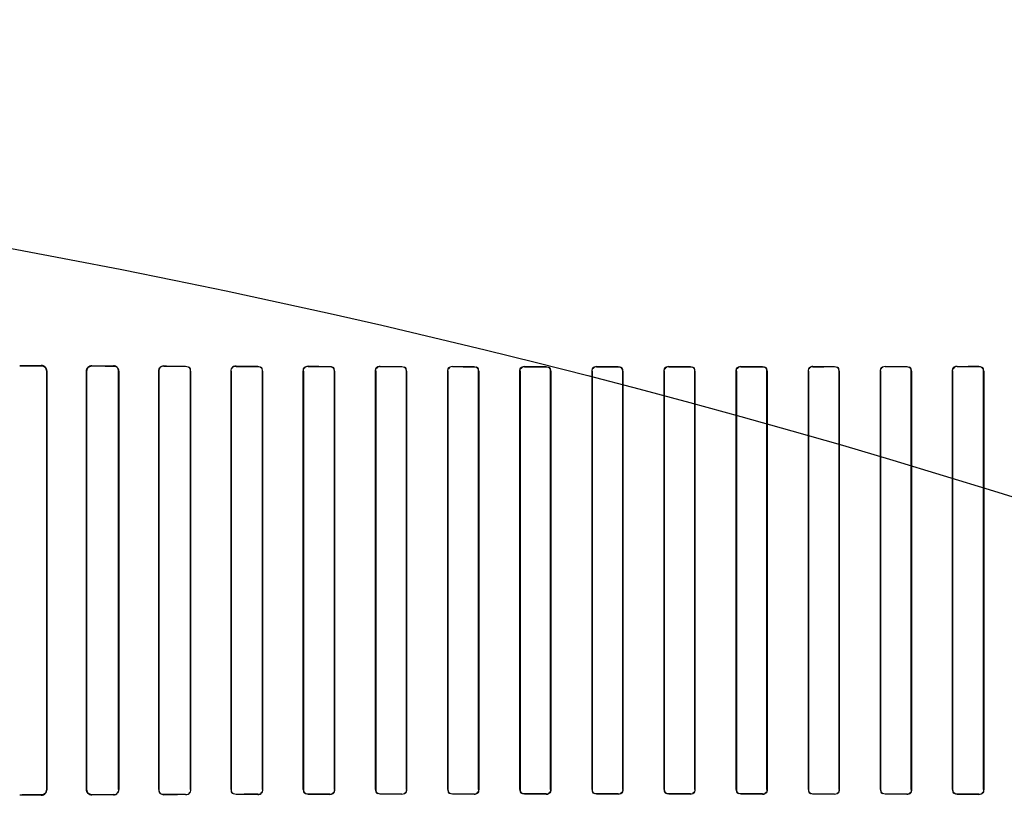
# Model space of a CAD drawing. Header units: millimetres. Extents: x 0 to 297, y 0 to 210.
# Tile 332 of 405: x 242.051 to 242.392, y 157.677 to 157.951. Entities that reach past the tile are written whole.
import ezdxf

# ---------------------------------------------------------------- set-up
doc = ezdxf.new("R2010")
doc.units = ezdxf.units.MM
doc.header["$LTSCALE"] = 16.335
doc.layers.get('0').update_dxf_attribs({"linetype": 'CONTINUOUS'})
for name, color, linetype in [('AXES_REF', 7, 'CONTINUOUS'), ('INTFCLR_1', 7, 'CONTINUOUS'), ('INTFCLR_72935', 7, 'CONTINUOUS')]:
    doc.layers.add(name, color=color, linetype=linetype)

msp = doc.modelspace()

# ---------------------------------------------------------------- linework, layer by layer
at = {"color": 7, "linetype": 'Continuous'}
for radius in [4.84791, 4.8475, 4.81646]:
    msp.add_circle((241.50691, 154.95648), radius, dxfattribs=at)
msp.add_arc((241.50691, 154.95648), 4.8, 278.27713, 261.72287, dxfattribs=at)
at = {"layer": 'AXES_REF', "color": 9, "linetype": 'Continuous'}
msp.add_circle((241.50691, 154.95648), 2.96429, dxfattribs=at)
at = {"layer": 'AXES_REF', "color": 7, "linetype": 'Continuous'}
msp.add_arc((241.50691, 154.95648), 4.91, 113.08261, 66.91739, dxfattribs=at)
at = {"layer": 'AXES_REF', "color": 9, "linetype": 'Continuous'}
msp.add_arc((241.50691, 154.95648), 4.42226, 94.41181, 85.58819, dxfattribs=at)
at = {"layer": 'INTFCLR_1', "color": 9, "linetype": 'Continuous'}
for p, q in [((242.0583, 157.83093), (242.0583, 157.83084)), ((242.06016, 157.82897), (242.06025, 157.82897)), ((242.07391, 157.82897), (242.07399, 157.82897)), ((242.0758, 157.83078), (242.0758, 157.83085)), ((242.0833, 157.83083), (242.0833, 157.83075)), ((242.08508, 157.82897), (242.08515, 157.82897)), ((242.099, 157.82897), (242.09906, 157.82897)), ((242.1008, 157.8307), (242.1008, 157.83077)), ((242.1083, 157.83075), (242.1083, 157.83068)), ((242.11001, 157.82897), (242.11007, 157.82897)), ((242.12406, 157.82897), (242.12412, 157.82897)), ((242.1258, 157.83064), (242.1258, 157.83071)), ((242.1333, 157.83069), (242.1333, 157.83063)), ((242.13496, 157.82897), (242.13502, 157.82897)), ((242.14911, 157.82897), (242.14917, 157.82897)), ((242.1508, 157.8306), (242.1508, 157.83066)), ((242.1583, 157.83064), (242.1583, 157.83059)), ((242.15991, 157.82897), (242.15997, 157.82897)), ((242.17415, 157.82897), (242.17421, 157.82897)), ((242.1758, 157.83056), (242.1758, 157.83062)), ((242.1833, 157.83061), (242.1833, 157.83055)), ((242.18488, 157.82897), (242.18494, 157.82897)), ((242.19918, 157.82897), (242.19923, 157.82897)), ((242.2008, 157.83054), (242.2008, 157.83059)), ((242.2083, 157.83058), (242.2083, 157.83053)), ((242.20986, 157.82897), (242.20991, 157.82897)), ((242.2242, 157.82897), (242.22425, 157.82897)), ((242.2258, 157.83052), (242.2258, 157.83057)), ((242.2333, 157.83057), (242.2333, 157.83052)), ((242.23484, 157.82897), (242.2349, 157.82897)), ((242.24921, 157.82897), (242.24926, 157.82897)), ((242.2508, 157.83051), (242.2508, 157.83056)), ((242.2583, 157.83056), (242.2583, 157.83051)), ((242.25984, 157.82897), (242.25989, 157.82897)), ((242.27421, 157.82897), (242.27426, 157.82897)), ((242.2758, 157.83051), (242.2758, 157.83056)), ((242.2833, 157.83056), (242.2833, 157.83051)), ((242.28484, 157.82897), (242.28489, 157.82897)), ((242.2992, 157.82897), (242.29926, 157.82897)), ((242.3008, 157.83052), (242.3008, 157.83057)), ((242.3083, 157.83057), (242.3083, 157.83052)), ((242.30985, 157.82897), (242.3099, 157.82897)), ((242.32419, 157.82897), (242.32424, 157.82897)), ((242.3258, 157.83053), (242.3258, 157.83058)), ((242.3333, 157.83059), (242.3333, 157.83054)), ((242.33487, 157.82897), (242.33492, 157.82897)), ((242.34916, 157.82897), (242.34922, 157.82897)), ((242.3508, 157.83055), (242.3508, 157.83061)), ((242.3583, 157.83062), (242.3583, 157.83056)), ((242.35989, 157.82897), (242.35995, 157.82897)), ((242.37413, 157.82897), (242.37419, 157.82897)), ((242.3758, 157.83059), (242.3758, 157.83064)), ((242.3833, 157.83066), (242.3833, 157.8306)), ((242.38493, 157.82897), (242.38499, 157.82897)), ((242.0583, 157.6821), (242.0583, 157.68202)), ((242.06025, 157.68397), (242.06016, 157.68397)), ((242.07399, 157.68397), (242.07391, 157.68397)), ((242.0758, 157.68209), (242.0758, 157.68216)), ((242.0833, 157.68219), (242.0833, 157.68212)), ((242.08515, 157.68397), (242.08508, 157.68397)), ((242.09906, 157.68397), (242.099, 157.68397)), ((242.1008, 157.68217), (242.1008, 157.68224)), ((242.1083, 157.68226), (242.1083, 157.68219)), ((242.11007, 157.68397), (242.11001, 157.68397)), ((242.12412, 157.68397), (242.12406, 157.68397)), ((242.1258, 157.68224), (242.1258, 157.6823)), ((242.1333, 157.68231), (242.1333, 157.68225)), ((242.13502, 157.68397), (242.13496, 157.68397)), ((242.14917, 157.68397), (242.14911, 157.68397)), ((242.1508, 157.68229), (242.1508, 157.68234)), ((242.1583, 157.68236), (242.1583, 157.6823)), ((242.15997, 157.68397), (242.15991, 157.68397)), ((242.17421, 157.68397), (242.17415, 157.68397)), ((242.1758, 157.68232), (242.1758, 157.68238)), ((242.1833, 157.68239), (242.1833, 157.68233)), ((242.18494, 157.68397), (242.18488, 157.68397)), ((242.19923, 157.68397), (242.19918, 157.68397)), ((242.2008, 157.68235), (242.2008, 157.68241)), ((242.2083, 157.68241), (242.2083, 157.68236)), ((242.20991, 157.68397), (242.20986, 157.68397)), ((242.22425, 157.68397), (242.2242, 157.68397)), ((242.2258, 157.68237), (242.2258, 157.68242)), ((242.2333, 157.68243), (242.2333, 157.68237)), ((242.2349, 157.68397), (242.23484, 157.68397)), ((242.24926, 157.68397), (242.24921, 157.68397)), ((242.2508, 157.68238), (242.2508, 157.68243)), ((242.2583, 157.68243), (242.2583, 157.68238)), ((242.25989, 157.68397), (242.25984, 157.68397)), ((242.27426, 157.68397), (242.27421, 157.68397)), ((242.2758, 157.68238), (242.2758, 157.68243)), ((242.2833, 157.68243), (242.2833, 157.68238)), ((242.28489, 157.68397), (242.28484, 157.68397)), ((242.29926, 157.68397), (242.2992, 157.68397)), ((242.3008, 157.68237), (242.3008, 157.68243)), ((242.3083, 157.68242), (242.3083, 157.68237)), ((242.3099, 157.68397), (242.30985, 157.68397)), ((242.32424, 157.68397), (242.32419, 157.68397)), ((242.3258, 157.68236), (242.3258, 157.68241)), ((242.3333, 157.68241), (242.3333, 157.68235)), ((242.33492, 157.68397), (242.33487, 157.68397)), ((242.34922, 157.68397), (242.34916, 157.68397)), ((242.3508, 157.68233), (242.3508, 157.68239)), ((242.3583, 157.68238), (242.3583, 157.68232)), ((242.35995, 157.68397), (242.35989, 157.68397)), ((242.37419, 157.68397), (242.37413, 157.68397)), ((242.3758, 157.6823), (242.3758, 157.68236)), ((242.3833, 157.68234), (242.3833, 157.68229)), ((242.38499, 157.68397), (242.38493, 157.68397))]:
    msp.add_line(p, q, dxfattribs=at)
at = {"layer": 'INTFCLR_1', "color": 6, "linetype": 'Continuous'}
for p, q in [((242.06016, 157.68397), (242.06016, 157.82897)), ((242.06025, 157.68397), (242.06025, 157.82897)), ((242.07391, 157.82897), (242.07391, 157.68397)), ((242.07399, 157.82897), (242.07399, 157.68397)), ((242.08508, 157.68397), (242.08508, 157.82897)), ((242.08515, 157.68397), (242.08515, 157.82897)), ((242.099, 157.82897), (242.099, 157.68397)), ((242.09906, 157.82897), (242.09906, 157.68397)), ((242.11001, 157.68397), (242.11001, 157.82897)), ((242.11007, 157.68397), (242.11007, 157.82897)), ((242.12406, 157.82897), (242.12406, 157.68397)), ((242.12412, 157.82897), (242.12412, 157.68397)), ((242.13496, 157.68397), (242.13496, 157.82897)), ((242.13502, 157.68397), (242.13502, 157.82897)), ((242.14911, 157.82897), (242.14911, 157.68397)), ((242.14917, 157.82897), (242.14917, 157.68397)), ((242.15991, 157.68397), (242.15991, 157.82897)), ((242.15997, 157.68397), (242.15997, 157.82897)), ((242.17415, 157.82897), (242.17415, 157.68397)), ((242.17421, 157.82897), (242.17421, 157.68397)), ((242.18488, 157.68397), (242.18488, 157.82897)), ((242.18494, 157.68397), (242.18494, 157.82897)), ((242.19918, 157.82897), (242.19918, 157.68397)), ((242.19923, 157.82897), (242.19923, 157.68397)), ((242.20986, 157.68397), (242.20986, 157.82897)), ((242.20991, 157.68397), (242.20991, 157.82897)), ((242.2242, 157.82897), (242.2242, 157.68397)), ((242.22425, 157.82897), (242.22425, 157.68397)), ((242.23484, 157.68397), (242.23484, 157.82897)), ((242.2349, 157.68397), (242.2349, 157.82897)), ((242.24921, 157.82897), (242.24921, 157.68397)), ((242.24926, 157.82897), (242.24926, 157.68397)), ((242.25984, 157.68397), (242.25984, 157.82897)), ((242.25989, 157.68397), (242.25989, 157.82897)), ((242.27421, 157.82897), (242.27421, 157.68397)), ((242.27426, 157.82897), (242.27426, 157.68397)), ((242.28484, 157.68397), (242.28484, 157.82897)), ((242.28489, 157.68397), (242.28489, 157.82897)), ((242.2992, 157.82897), (242.2992, 157.68397)), ((242.29926, 157.82897), (242.29926, 157.68397)), ((242.30985, 157.68397), (242.30985, 157.82897)), ((242.3099, 157.68397), (242.3099, 157.82897)), ((242.32419, 157.82897), (242.32419, 157.68397)), ((242.32424, 157.82897), (242.32424, 157.68397)), ((242.33487, 157.68397), (242.33487, 157.82897)), ((242.33492, 157.68397), (242.33492, 157.82897)), ((242.34916, 157.82897), (242.34916, 157.68397)), ((242.34922, 157.82897), (242.34922, 157.68397)), ((242.35989, 157.68397), (242.35989, 157.82897)), ((242.35995, 157.68397), (242.35995, 157.82897)), ((242.37413, 157.82897), (242.37413, 157.68397)), ((242.37419, 157.82897), (242.37419, 157.68397)), ((242.38493, 157.68397), (242.38493, 157.82897)), ((242.38499, 157.68397), (242.38499, 157.82897))]:
    msp.add_line(p, q, dxfattribs=at)
for centre, major_axis, start_param, end_param in [((242.26705, 157.83147), (0.26078, 0), -2.548571, -2.498918), ((242.26705, 157.83147), (0.27578, 0), -2.472123, -2.429437), ((242.26705, 157.83147), (0.26078, 0), -2.394089, -2.352695), ((242.26705, 157.83147), (0.27578, 0), -2.337129, -2.300034), ((242.26705, 157.83147), (0.26078, 0), -2.262072, -2.225293), ((242.26705, 157.83147), (0.27578, 0), -2.217858, -2.184193), ((242.26705, 157.83147), (0.26078, 0), -2.143198, -2.109347), ((242.26705, 157.83147), (0.27578, 0), -2.10853, -2.077154), ((242.26705, 157.83147), (0.26078, 0), -2.032847, -2.000965), ((242.26705, 157.83147), (0.27578, 0), -2.005937, -1.976148), ((242.26705, 157.83147), (0.26078, 0), -1.928279, -1.897747), ((242.26705, 157.83147), (0.27578, 0), -1.908037, -1.879358), ((242.26705, 157.83147), (0.26078, 0), -1.827661, -1.798036), ((242.26705, 157.83147), (0.27578, 0), -1.8134, -1.785477), ((242.26705, 157.83147), (0.26078, 0), -1.729645, -1.700582), ((242.26705, 157.83147), (0.27578, 0), -1.720938, -1.693486), ((242.26705, 157.83147), (0.26078, 0), -1.633151, -1.604356), ((242.26705, 157.83147), (0.27578, 0), -1.629755, -1.60253), ((242.26705, 157.83147), (0.26078, 0), -1.537236, -1.508442), ((242.26705, 157.83147), (0.27578, 0), -1.539062, -1.511838), ((242.26705, 157.83147), (0.26078, 0), -1.441011, -1.411947), ((242.26705, 157.83147), (0.27578, 0), -1.448107, -1.420655), ((242.26705, 157.83147), (0.26078, 0), -1.343557, -1.313932), ((242.26705, 157.83147), (0.27578, 0), -1.356116, -1.328192), ((242.26705, 157.83147), (0.26078, 0), -1.243846, -1.213314), ((242.26705, 157.83147), (0.27578, 0), -1.262235, -1.233556), ((242.26705, 157.83147), (0.26078, 0), -1.140627, -1.108745), ((242.26705, 157.83147), (0.27578, 0), -1.165445, -1.135656), ((242.26705, 157.68147), (0.27578, 0), 2.429437, 2.472123), ((242.26705, 157.68147), (0.26078, 0), 2.498918, 2.548571), ((242.26705, 157.68147), (0.27578, 0), 2.300034, 2.337129), ((242.26705, 157.68147), (0.26078, 0), 2.352695, 2.394089), ((242.26705, 157.68147), (0.27578, 0), 2.184193, 2.217858), ((242.26705, 157.68147), (0.26078, 0), 2.225293, 2.262072), ((242.26705, 157.68147), (0.27578, 0), 2.077154, 2.10853), ((242.26705, 157.68147), (0.26078, 0), 2.109347, 2.143198), ((242.26705, 157.68147), (0.27578, 0), 1.976148, 2.005937), ((242.26705, 157.68147), (0.26078, 0), 2.000965, 2.032847), ((242.26705, 157.68147), (0.27578, 0), 1.879358, 1.908037), ((242.26705, 157.68147), (0.26078, 0), 1.897747, 1.928279), ((242.26705, 157.68147), (0.27578, 0), 1.785477, 1.8134), ((242.26705, 157.68147), (0.26078, 0), 1.798036, 1.827661), ((242.26705, 157.68147), (0.27578, 0), 1.693486, 1.720938), ((242.26705, 157.68147), (0.26078, 0), 1.700582, 1.729645), ((242.26705, 157.68147), (0.27578, 0), 1.60253, 1.629755), ((242.26705, 157.68147), (0.26078, 0), 1.604356, 1.633151), ((242.26705, 157.68147), (0.27578, 0), 1.511838, 1.539062), ((242.26705, 157.68147), (0.26078, 0), 1.508442, 1.537236), ((242.26705, 157.68147), (0.27578, 0), 1.420655, 1.448107), ((242.26705, 157.68147), (0.26078, 0), 1.411947, 1.441011), ((242.26705, 157.68147), (0.27578, 0), 1.328192, 1.356116), ((242.26705, 157.68147), (0.26078, 0), 1.313932, 1.343557), ((242.26705, 157.68147), (0.27578, 0), 1.233556, 1.262235), ((242.26705, 157.68147), (0.26078, 0), 1.213314, 1.243846), ((242.26705, 157.68147), (0.27578, 0), 1.135656, 1.165445), ((242.26705, 157.68147), (0.26078, 0), 1.108745, 1.140627)]:
    msp.add_ellipse(centre, major_axis=major_axis, ratio=0.003491, start_param=start_param, end_param=end_param, dxfattribs=at)
for points, knots in [([(242.06025, 157.82897), (242.06025, 157.82943), (242.05988, 157.83046), (242.05884, 157.83092), (242.0583, 157.83093)], [0, 0, 0, 0, 0.461169, 1, 1, 1, 1]), ([(242.06016, 157.82897), (242.06016, 157.82942), (242.05979, 157.83041), (242.0588, 157.83084), (242.0583, 157.83084)], [0, 0, 0, 0, 0.47628, 1, 1, 1, 1]), ([(242.0758, 157.83085), (242.07531, 157.83085), (242.0743, 157.83044), (242.07391, 157.82944), (242.07391, 157.82897)], [0, 0, 0, 0, 0.511873, 1, 1, 1, 1]), ([(242.0758, 157.83078), (242.07533, 157.83078), (242.07437, 157.83039), (242.07399, 157.82943), (242.07399, 157.82897)], [0, 0, 0, 0, 0.507363, 1, 1, 1, 1]), ([(242.08515, 157.82897), (242.08515, 157.82944), (242.08476, 157.83042), (242.08378, 157.83082), (242.0833, 157.83083)], [0, 0, 0, 0, 0.493955, 1, 1, 1, 1]), ([(242.08508, 157.82897), (242.08508, 157.82943), (242.0847, 157.83037), (242.08375, 157.83075), (242.0833, 157.83075)], [0, 0, 0, 0, 0.502703, 1, 1, 1, 1]), ([(242.1008, 157.83077), (242.10035, 157.83077), (242.09939, 157.8304), (242.099, 157.82944), (242.099, 157.82897)], [0, 0, 0, 0, 0.492783, 1, 1, 1, 1]), ([(242.0583, 157.6821), (242.05875, 157.6821), (242.05973, 157.68247), (242.06016, 157.68347), (242.06016, 157.68397)], [0, 0, 0, 0, 0.468636, 1, 1, 1, 1]), ([(242.0583, 157.68202), (242.05878, 157.68202), (242.05981, 157.68242), (242.06025, 157.68346), (242.06025, 157.68397)], [0, 0, 0, 0, 0.483896, 1, 1, 1, 1]), ([(242.07391, 157.68397), (242.07391, 157.68351), (242.07429, 157.68251), (242.0753, 157.68209), (242.0758, 157.68209)], [0, 0, 0, 0, 0.479865, 1, 1, 1, 1]), ([(242.07399, 157.68397), (242.07399, 157.68352), (242.07437, 157.68255), (242.07533, 157.68216), (242.0758, 157.68216)], [0, 0, 0, 0, 0.493347, 1, 1, 1, 1]), ([(242.0833, 157.68212), (242.08378, 157.68212), (242.08476, 157.68252), (242.08515, 157.68351), (242.08515, 157.68397)], [0, 0, 0, 0, 0.507763, 1, 1, 1, 1]), ([(242.099, 157.68397), (242.099, 157.68351), (242.09939, 157.68255), (242.10035, 157.68217), (242.1008, 157.68217)], [0, 0, 0, 0, 0.505818, 1, 1, 1, 1])]:
    msp.add_open_spline(points, degree=3, knots=knots, dxfattribs=at)
for points in [[(242.1008, 157.8307), (242.10028, 157.8307), (242.0994, 157.83052), (242.0994, 157.83)], [(242.11001, 157.82897), (242.11001, 157.82942), (242.10992, 157.83022), (242.10947, 157.83022)], [(242.11007, 157.82897), (242.11007, 157.82944), (242.10999, 157.83025), (242.10953, 157.83025)], [(242.1258, 157.83071), (242.12529, 157.83071), (242.12441, 157.83053), (242.12441, 157.83002)], [(242.1258, 157.83064), (242.12531, 157.83065), (242.12447, 157.83048), (242.12447, 157.82999)], [(242.13496, 157.82897), (242.13496, 157.82942), (242.13486, 157.8302), (242.13441, 157.8302)], [(242.13502, 157.82897), (242.13502, 157.82943), (242.13492, 157.83024), (242.13446, 157.83024)], [(242.1508, 157.8306), (242.15028, 157.8306), (242.14942, 157.83036), (242.14942, 157.82984)], [(242.1508, 157.83066), (242.15031, 157.83066), (242.14947, 157.8305), (242.14947, 157.83001)], [(242.15991, 157.82897), (242.15991, 157.8295), (242.15966, 157.83035), (242.15913, 157.83035)], [(242.15997, 157.82897), (242.15997, 157.82943), (242.15986, 157.83022), (242.15941, 157.83022)], [(242.1758, 157.83056), (242.17529, 157.83056), (242.17446, 157.83034), (242.17446, 157.82983)], [(242.1758, 157.83062), (242.17533, 157.83062), (242.17452, 157.83048), (242.17452, 157.83)], [(242.18488, 157.82897), (242.18488, 157.8295), (242.18462, 157.83034), (242.18409, 157.83034)], [(242.18494, 157.82897), (242.18494, 157.82943), (242.18482, 157.83021), (242.18437, 157.83021)], [(242.19918, 157.82897), (242.19918, 157.82943), (242.19931, 157.83022), (242.19976, 157.83022)], [(242.2008, 157.83054), (242.2003, 157.83054), (242.19949, 157.83032), (242.19949, 157.82983)], [(242.20986, 157.82897), (242.20986, 157.82949), (242.20959, 157.83033), (242.20907, 157.83033)], [(242.20991, 157.82897), (242.20991, 157.82948), (242.20971, 157.83031), (242.2092, 157.83031)], [(242.2242, 157.82897), (242.2242, 157.82943), (242.22433, 157.83021), (242.22479, 157.83021)], [(242.2258, 157.83052), (242.22531, 157.83052), (242.22451, 157.83031), (242.22451, 157.82982)], [(242.23484, 157.82897), (242.23484, 157.82949), (242.23458, 157.83032), (242.23406, 157.83032)], [(242.2349, 157.82897), (242.2349, 157.82947), (242.23469, 157.8303), (242.23419, 157.8303)], [(242.24921, 157.82897), (242.24921, 157.82943), (242.24934, 157.83021), (242.2498, 157.83021)], [(242.2508, 157.83051), (242.25032, 157.83051), (242.24952, 157.83031), (242.24952, 157.82982)], [(242.25984, 157.82897), (242.25984, 157.82949), (242.25957, 157.83031), (242.25906, 157.83031)], [(242.25989, 157.82897), (242.25989, 157.82947), (242.25968, 157.83029), (242.25918, 157.83029)], [(242.27421, 157.82897), (242.27421, 157.82942), (242.27434, 157.8302), (242.27479, 157.8302)], [(242.2758, 157.83051), (242.27532, 157.83051), (242.27452, 157.83031), (242.27452, 157.82982)], [(242.28484, 157.82897), (242.28484, 157.82949), (242.28457, 157.83032), (242.28405, 157.83032)], [(242.28489, 157.82897), (242.28489, 157.82947), (242.28468, 157.8303), (242.28418, 157.8303)], [(242.2992, 157.82897), (242.2992, 157.82943), (242.29934, 157.83021), (242.29979, 157.83021)], [(242.3008, 157.83052), (242.30031, 157.83052), (242.29951, 157.83031), (242.29951, 157.82982)], [(242.30985, 157.82897), (242.30985, 157.82949), (242.30958, 157.83032), (242.30905, 157.83032)], [(242.3099, 157.82897), (242.3099, 157.82947), (242.3097, 157.8303), (242.30919, 157.8303)], [(242.32419, 157.82897), (242.32419, 157.82943), (242.32431, 157.83021), (242.32477, 157.83021)], [(242.3258, 157.83053), (242.32531, 157.83053), (242.3245, 157.83032), (242.3245, 157.82983)], [(242.33487, 157.82897), (242.33487, 157.8295), (242.3346, 157.83033), (242.33407, 157.83033)], [(242.33492, 157.82897), (242.33492, 157.82942), (242.33481, 157.8302), (242.33435, 157.8302)], [(242.34916, 157.82897), (242.34916, 157.82943), (242.34929, 157.83022), (242.34975, 157.83022)], [(242.3508, 157.83055), (242.3503, 157.83055), (242.34947, 157.83033), (242.34947, 157.82983)], [(242.35989, 157.82897), (242.35989, 157.8295), (242.35964, 157.83034), (242.35912, 157.83034)], [(242.35995, 157.82897), (242.35995, 157.82943), (242.35984, 157.83022), (242.35938, 157.83021)], [(242.3758, 157.83059), (242.37528, 157.83059), (242.37444, 157.83035), (242.37444, 157.82983)], [(242.3758, 157.83064), (242.37532, 157.83064), (242.37449, 157.83049), (242.37449, 157.83001)], [(242.38493, 157.82897), (242.38493, 157.8295), (242.38468, 157.83036), (242.38415, 157.83036)], [(242.38499, 157.82897), (242.38499, 157.82943), (242.38489, 157.83023), (242.38443, 157.83023)], [(242.0833, 157.68219), (242.08378, 157.68219), (242.08461, 157.68229), (242.08461, 157.68277)], [(242.09906, 157.68397), (242.09906, 157.68352), (242.09914, 157.68272), (242.0996, 157.68272)], [(242.1083, 157.68226), (242.10881, 157.68226), (242.10967, 157.68244), (242.10967, 157.68295)], [(242.1083, 157.68219), (242.10883, 157.68219), (242.10973, 157.68238), (242.10973, 157.68292)], [(242.12406, 157.68397), (242.12406, 157.68351), (242.12415, 157.6827), (242.12462, 157.6827)], [(242.12412, 157.68397), (242.12412, 157.68352), (242.12422, 157.68274), (242.12467, 157.68274)], [(242.1333, 157.68231), (242.13384, 157.68231), (242.13471, 157.68256), (242.13471, 157.6831)], [(242.1333, 157.68225), (242.13381, 157.68225), (242.13466, 157.68242), (242.13466, 157.68293)], [(242.14911, 157.68397), (242.14911, 157.68351), (242.14922, 157.68271), (242.14968, 157.68271)], [(242.14917, 157.68397), (242.14917, 157.68344), (242.14942, 157.68258), (242.14995, 157.68258)], [(242.1583, 157.68236), (242.15882, 157.68236), (242.15966, 157.68259), (242.15966, 157.68311)], [(242.1583, 157.6823), (242.15879, 157.6823), (242.15961, 157.68245), (242.15961, 157.68293)], [(242.17415, 157.68397), (242.17415, 157.68352), (242.17426, 157.68273), (242.17472, 157.68273)], [(242.17421, 157.68397), (242.17421, 157.68345), (242.17446, 157.6826), (242.17499, 157.6826)], [(242.1833, 157.68239), (242.1838, 157.68239), (242.18463, 157.68261), (242.18463, 157.68311)], [(242.18494, 157.68397), (242.18494, 157.68351), (242.18482, 157.68272), (242.18436, 157.68272)], [(242.19918, 157.68397), (242.19918, 157.68352), (242.1993, 157.68274), (242.19975, 157.68274)], [(242.19923, 157.68397), (242.19923, 157.68345), (242.1995, 157.68261), (242.20003, 157.68261)], [(242.2083, 157.68241), (242.20879, 157.68241), (242.2096, 157.68262), (242.2096, 157.68312)], [(242.20991, 157.68397), (242.20991, 157.68351), (242.20979, 157.68273), (242.20933, 157.68273)], [(242.2242, 157.68397), (242.2242, 157.68347), (242.22441, 157.68264), (242.22491, 157.68264)], [(242.22425, 157.68397), (242.22425, 157.68345), (242.22452, 157.68262), (242.22505, 157.68262)], [(242.2333, 157.68243), (242.23379, 157.68243), (242.23459, 157.68263), (242.23459, 157.68312)], [(242.2349, 157.68397), (242.2349, 157.68351), (242.23477, 157.68273), (242.23431, 157.68273)], [(242.24921, 157.68397), (242.24921, 157.68347), (242.24942, 157.68265), (242.24992, 157.68265)], [(242.24926, 157.68397), (242.24926, 157.68345), (242.24953, 157.68263), (242.25005, 157.68263)], [(242.2583, 157.68243), (242.25878, 157.68243), (242.25958, 157.68264), (242.25958, 157.68312)], [(242.25989, 157.68397), (242.25989, 157.68352), (242.25976, 157.68274), (242.25931, 157.68274)], [(242.27421, 157.68397), (242.27421, 157.68347), (242.27442, 157.68265), (242.27492, 157.68265)], [(242.27426, 157.68397), (242.27426, 157.68345), (242.27453, 157.68263), (242.27504, 157.68263)], [(242.2833, 157.68243), (242.28379, 157.68243), (242.28458, 157.68263), (242.28458, 157.68312)], [(242.28489, 157.68397), (242.28489, 157.68351), (242.28476, 157.68273), (242.2843, 157.68273)], [(242.2992, 157.68397), (242.2992, 157.68347), (242.29941, 157.68264), (242.29991, 157.68264)], [(242.29926, 157.68397), (242.29926, 157.68345), (242.29952, 157.68263), (242.30004, 157.68263)], [(242.3083, 157.68242), (242.30879, 157.68242), (242.30959, 157.68263), (242.30959, 157.68312)], [(242.3099, 157.68397), (242.3099, 157.68351), (242.30977, 157.68273), (242.30931, 157.68273)], [(242.32419, 157.68397), (242.32419, 157.68347), (242.32439, 157.68263), (242.3249, 157.68263)], [(242.32424, 157.68397), (242.32424, 157.68345), (242.32451, 157.68262), (242.32503, 157.68261)], [(242.3333, 157.68241), (242.3338, 157.68241), (242.33461, 157.68262), (242.33461, 157.68311)], [(242.33492, 157.68397), (242.33492, 157.68351), (242.3348, 157.68272), (242.33434, 157.68273)], [(242.34916, 157.68397), (242.34916, 157.68352), (242.34928, 157.68273), (242.34973, 157.68273)], [(242.34922, 157.68397), (242.34922, 157.68344), (242.34948, 157.6826), (242.35001, 157.6826)], [(242.3583, 157.68238), (242.35881, 157.68238), (242.35964, 157.6826), (242.35964, 157.68311)], [(242.3583, 157.68232), (242.35878, 157.68232), (242.35959, 157.68246), (242.35959, 157.68294)], [(242.37413, 157.68397), (242.37413, 157.68351), (242.37424, 157.68272), (242.37469, 157.68272)], [(242.37419, 157.68397), (242.37419, 157.68344), (242.37444, 157.68259), (242.37497, 157.68259)], [(242.3833, 157.68234), (242.38383, 157.68234), (242.38468, 157.68258), (242.38468, 157.68311)], [(242.3833, 157.68229), (242.38379, 157.68229), (242.38463, 157.68244), (242.38463, 157.68293)]]:
    msp.add_open_spline(points, degree=3, dxfattribs=at)
at = {"layer": 'INTFCLR_72935', "color": 9, "linetype": 'Continuous'}
for p, q in [((242.0583, 157.83084), (242.0583, 157.83093)), ((242.06025, 157.82897), (242.06016, 157.82897)), ((242.07399, 157.82897), (242.07391, 157.82897)), ((242.0758, 157.83085), (242.0758, 157.83078)), ((242.0833, 157.83075), (242.0833, 157.83083)), ((242.08515, 157.82897), (242.08508, 157.82897)), ((242.09906, 157.82897), (242.099, 157.82897)), ((242.1008, 157.83077), (242.1008, 157.8307)), ((242.1083, 157.83068), (242.1083, 157.83075)), ((242.11007, 157.82897), (242.11001, 157.82897)), ((242.12412, 157.82897), (242.12406, 157.82897)), ((242.1258, 157.83071), (242.1258, 157.83064)), ((242.1333, 157.83063), (242.1333, 157.83069)), ((242.13502, 157.82897), (242.13496, 157.82897)), ((242.14917, 157.82897), (242.14911, 157.82897)), ((242.1508, 157.83066), (242.1508, 157.8306)), ((242.1583, 157.83059), (242.1583, 157.83064)), ((242.15997, 157.82897), (242.15991, 157.82897)), ((242.17421, 157.82897), (242.17415, 157.82897)), ((242.1758, 157.83062), (242.1758, 157.83056)), ((242.1833, 157.83055), (242.1833, 157.83061)), ((242.18494, 157.82897), (242.18488, 157.82897)), ((242.19923, 157.82897), (242.19918, 157.82897)), ((242.2008, 157.83059), (242.2008, 157.83054)), ((242.2083, 157.83053), (242.2083, 157.83058)), ((242.20991, 157.82897), (242.20986, 157.82897)), ((242.22425, 157.82897), (242.2242, 157.82897)), ((242.2258, 157.83057), (242.2258, 157.83052)), ((242.2333, 157.83052), (242.2333, 157.83057)), ((242.2349, 157.82897), (242.23484, 157.82897)), ((242.24926, 157.82897), (242.24921, 157.82897)), ((242.2508, 157.83056), (242.2508, 157.83051)), ((242.2583, 157.83051), (242.2583, 157.83056)), ((242.25989, 157.82897), (242.25984, 157.82897)), ((242.27426, 157.82897), (242.27421, 157.82897)), ((242.2758, 157.83056), (242.2758, 157.83051)), ((242.2833, 157.83051), (242.2833, 157.83056)), ((242.28489, 157.82897), (242.28484, 157.82897)), ((242.29926, 157.82897), (242.2992, 157.82897)), ((242.3008, 157.83057), (242.3008, 157.83052)), ((242.3083, 157.83052), (242.3083, 157.83057)), ((242.3099, 157.82897), (242.30985, 157.82897)), ((242.32424, 157.82897), (242.32419, 157.82897)), ((242.3258, 157.83058), (242.3258, 157.83053)), ((242.3333, 157.83054), (242.3333, 157.83059)), ((242.33492, 157.82897), (242.33487, 157.82897)), ((242.34922, 157.82897), (242.34916, 157.82897)), ((242.3508, 157.83061), (242.3508, 157.83055)), ((242.3583, 157.83056), (242.3583, 157.83062)), ((242.35995, 157.82897), (242.35989, 157.82897)), ((242.37419, 157.82897), (242.37413, 157.82897)), ((242.3758, 157.83064), (242.3758, 157.83059)), ((242.3833, 157.8306), (242.3833, 157.83066)), ((242.38499, 157.82897), (242.38493, 157.82897)), ((242.0583, 157.68202), (242.0583, 157.6821)), ((242.06016, 157.68397), (242.06025, 157.68397)), ((242.07391, 157.68397), (242.07399, 157.68397)), ((242.0758, 157.68216), (242.0758, 157.68209)), ((242.0833, 157.68212), (242.0833, 157.68219)), ((242.08508, 157.68397), (242.08515, 157.68397)), ((242.099, 157.68397), (242.09906, 157.68397)), ((242.1008, 157.68224), (242.1008, 157.68217)), ((242.1083, 157.68219), (242.1083, 157.68226)), ((242.11001, 157.68397), (242.11007, 157.68397)), ((242.12406, 157.68397), (242.12412, 157.68397)), ((242.1258, 157.6823), (242.1258, 157.68224)), ((242.1333, 157.68225), (242.1333, 157.68231)), ((242.13496, 157.68397), (242.13502, 157.68397)), ((242.14911, 157.68397), (242.14917, 157.68397)), ((242.1508, 157.68234), (242.1508, 157.68229)), ((242.1583, 157.6823), (242.1583, 157.68236)), ((242.15991, 157.68397), (242.15997, 157.68397)), ((242.17415, 157.68397), (242.17421, 157.68397)), ((242.1758, 157.68238), (242.1758, 157.68232)), ((242.1833, 157.68233), (242.1833, 157.68239)), ((242.18488, 157.68397), (242.18494, 157.68397)), ((242.19918, 157.68397), (242.19923, 157.68397)), ((242.2008, 157.68241), (242.2008, 157.68235)), ((242.2083, 157.68236), (242.2083, 157.68241)), ((242.20986, 157.68397), (242.20991, 157.68397)), ((242.2242, 157.68397), (242.22425, 157.68397)), ((242.2258, 157.68242), (242.2258, 157.68237)), ((242.2333, 157.68237), (242.2333, 157.68243)), ((242.23484, 157.68397), (242.2349, 157.68397)), ((242.24921, 157.68397), (242.24926, 157.68397)), ((242.2508, 157.68243), (242.2508, 157.68238)), ((242.2583, 157.68238), (242.2583, 157.68243)), ((242.25984, 157.68397), (242.25989, 157.68397)), ((242.27421, 157.68397), (242.27426, 157.68397)), ((242.2758, 157.68243), (242.2758, 157.68238)), ((242.2833, 157.68238), (242.2833, 157.68243)), ((242.28484, 157.68397), (242.28489, 157.68397)), ((242.2992, 157.68397), (242.29926, 157.68397)), ((242.3008, 157.68243), (242.3008, 157.68237)), ((242.3083, 157.68237), (242.3083, 157.68242)), ((242.30985, 157.68397), (242.3099, 157.68397)), ((242.32419, 157.68397), (242.32424, 157.68397)), ((242.3258, 157.68241), (242.3258, 157.68236)), ((242.3333, 157.68235), (242.3333, 157.68241)), ((242.33487, 157.68397), (242.33492, 157.68397)), ((242.34916, 157.68397), (242.34922, 157.68397)), ((242.3508, 157.68239), (242.3508, 157.68233)), ((242.3583, 157.68232), (242.3583, 157.68238)), ((242.35989, 157.68397), (242.35995, 157.68397)), ((242.37413, 157.68397), (242.37419, 157.68397)), ((242.3758, 157.68236), (242.3758, 157.6823)), ((242.3833, 157.68229), (242.3833, 157.68234)), ((242.38493, 157.68397), (242.38499, 157.68397))]:
    msp.add_line(p, q, dxfattribs=at)
at = {"layer": 'INTFCLR_72935', "color": 6, "linetype": 'Continuous'}
for p, q in [((242.06016, 157.82897), (242.06016, 157.68397)), ((242.06025, 157.82897), (242.06025, 157.68397)), ((242.07391, 157.68397), (242.07391, 157.82897)), ((242.07399, 157.68397), (242.07399, 157.82897)), ((242.08508, 157.82897), (242.08508, 157.68397)), ((242.08515, 157.82897), (242.08515, 157.68397)), ((242.099, 157.68397), (242.099, 157.82897)), ((242.09906, 157.68397), (242.09906, 157.82897)), ((242.11001, 157.82897), (242.11001, 157.68397)), ((242.11007, 157.82897), (242.11007, 157.68397)), ((242.12406, 157.68397), (242.12406, 157.82897)), ((242.12412, 157.68397), (242.12412, 157.82897)), ((242.13496, 157.82897), (242.13496, 157.68397)), ((242.13502, 157.82897), (242.13502, 157.68397)), ((242.14911, 157.68397), (242.14911, 157.82897)), ((242.14917, 157.68397), (242.14917, 157.82897)), ((242.15991, 157.82897), (242.15991, 157.68397)), ((242.15997, 157.82897), (242.15997, 157.68397)), ((242.17415, 157.68397), (242.17415, 157.82897)), ((242.17421, 157.68397), (242.17421, 157.82897)), ((242.18488, 157.82897), (242.18488, 157.68397)), ((242.18494, 157.82897), (242.18494, 157.68397)), ((242.19918, 157.68397), (242.19918, 157.82897)), ((242.19923, 157.68397), (242.19923, 157.82897)), ((242.20986, 157.82897), (242.20986, 157.68397)), ((242.20991, 157.82897), (242.20991, 157.68397)), ((242.2242, 157.68397), (242.2242, 157.82897)), ((242.22425, 157.68397), (242.22425, 157.82897)), ((242.23484, 157.82897), (242.23484, 157.68397)), ((242.2349, 157.82897), (242.2349, 157.68397)), ((242.24921, 157.68397), (242.24921, 157.82897)), ((242.24926, 157.68397), (242.24926, 157.82897)), ((242.25984, 157.82897), (242.25984, 157.68397)), ((242.25989, 157.82897), (242.25989, 157.68397)), ((242.27421, 157.68397), (242.27421, 157.82897)), ((242.27426, 157.68397), (242.27426, 157.82897)), ((242.28484, 157.82897), (242.28484, 157.68397)), ((242.28489, 157.82897), (242.28489, 157.68397)), ((242.2992, 157.68397), (242.2992, 157.82897)), ((242.29926, 157.68397), (242.29926, 157.82897)), ((242.30985, 157.82897), (242.30985, 157.68397)), ((242.3099, 157.82897), (242.3099, 157.68397)), ((242.32419, 157.68397), (242.32419, 157.82897)), ((242.32424, 157.68397), (242.32424, 157.82897)), ((242.33487, 157.82897), (242.33487, 157.68397)), ((242.33492, 157.82897), (242.33492, 157.68397)), ((242.34916, 157.68397), (242.34916, 157.82897)), ((242.34922, 157.68397), (242.34922, 157.82897)), ((242.35989, 157.82897), (242.35989, 157.68397)), ((242.35995, 157.82897), (242.35995, 157.68397)), ((242.37413, 157.68397), (242.37413, 157.82897)), ((242.37419, 157.68397), (242.37419, 157.82897)), ((242.38493, 157.82897), (242.38493, 157.68397)), ((242.38499, 157.82897), (242.38499, 157.68397))]:
    msp.add_line(p, q, dxfattribs=at)
at = {"layer": 'INTFCLR_72935', "color": 7, "linetype": 'Continuous'}
msp.add_line((242.07518, 157.68219), (242.0758, 157.68209), dxfattribs=at)
at = {"layer": 'INTFCLR_72935', "color": 6, "linetype": 'Continuous'}
for centre, major_axis, start_param, end_param in [((242.26705, 157.83147), (0.26078, 0), -2.548571, -2.498918), ((242.26705, 157.83147), (0.27578, 0), -2.472123, -2.429437), ((242.26705, 157.83147), (0.26078, 0), -2.394089, -2.352695), ((242.26705, 157.83147), (0.27578, 0), -2.337129, -2.300034), ((242.26705, 157.83147), (0.26078, 0), -2.262072, -2.225293), ((242.26705, 157.83147), (0.27578, 0), -2.217858, -2.184193), ((242.26705, 157.83147), (0.26078, 0), -2.143198, -2.109347), ((242.26705, 157.83147), (0.27578, 0), -2.10853, -2.077154), ((242.26705, 157.83147), (0.26078, 0), -2.032847, -2.000965), ((242.26705, 157.83147), (0.27578, 0), -2.005937, -1.976148), ((242.26705, 157.83147), (0.26078, 0), -1.928279, -1.897747), ((242.26705, 157.83147), (0.27578, 0), -1.908037, -1.879358), ((242.26705, 157.83147), (0.26078, 0), -1.827661, -1.798036), ((242.26705, 157.83147), (0.27578, 0), -1.8134, -1.785477), ((242.26705, 157.83147), (0.26078, 0), -1.729645, -1.700582), ((242.26705, 157.83147), (0.27578, 0), -1.720938, -1.693486), ((242.26705, 157.83147), (0.26078, 0), -1.633151, -1.604356), ((242.26705, 157.83147), (0.27578, 0), -1.629755, -1.60253), ((242.26705, 157.83147), (0.26078, 0), -1.537236, -1.508442), ((242.26705, 157.83147), (0.27578, 0), -1.539062, -1.511838), ((242.26705, 157.83147), (0.26078, 0), -1.441011, -1.411947), ((242.26705, 157.83147), (0.27578, 0), -1.448107, -1.420655), ((242.26705, 157.83147), (0.26078, 0), -1.343557, -1.313932), ((242.26705, 157.83147), (0.27578, 0), -1.356116, -1.328192), ((242.26705, 157.83147), (0.26078, 0), -1.243846, -1.213314), ((242.26705, 157.83147), (0.27578, 0), -1.262235, -1.233556), ((242.26705, 157.83147), (0.26078, 0), -1.140627, -1.108745), ((242.26705, 157.83147), (0.27578, 0), -1.165445, -1.135656), ((242.26705, 157.68147), (0.27578, 0), 2.429437, 2.472123), ((242.26705, 157.68147), (0.26078, 0), 2.498918, 2.548571), ((242.26705, 157.68147), (0.27578, 0), 2.300034, 2.337129), ((242.26705, 157.68147), (0.26078, 0), 2.352695, 2.394089), ((242.26705, 157.68147), (0.27578, 0), 2.184193, 2.217858), ((242.26705, 157.68147), (0.26078, 0), 2.225293, 2.262072), ((242.26705, 157.68147), (0.27578, 0), 2.077154, 2.10853), ((242.26705, 157.68147), (0.26078, 0), 2.109347, 2.143198), ((242.26705, 157.68147), (0.27578, 0), 1.976148, 2.005937), ((242.26705, 157.68147), (0.26078, 0), 2.000965, 2.032847), ((242.26705, 157.68147), (0.27578, 0), 1.879358, 1.908037), ((242.26705, 157.68147), (0.26078, 0), 1.897747, 1.928279), ((242.26705, 157.68147), (0.27578, 0), 1.785477, 1.8134), ((242.26705, 157.68147), (0.26078, 0), 1.798036, 1.827661), ((242.26705, 157.68147), (0.27578, 0), 1.693486, 1.720938), ((242.26705, 157.68147), (0.26078, 0), 1.700582, 1.729645), ((242.26705, 157.68147), (0.27578, 0), 1.60253, 1.629755), ((242.26705, 157.68147), (0.26078, 0), 1.604356, 1.633151), ((242.26705, 157.68147), (0.27578, 0), 1.511838, 1.539062), ((242.26705, 157.68147), (0.26078, 0), 1.508442, 1.537236), ((242.26705, 157.68147), (0.27578, 0), 1.420655, 1.448107), ((242.26705, 157.68147), (0.26078, 0), 1.411947, 1.441011), ((242.26705, 157.68147), (0.27578, 0), 1.328192, 1.356116), ((242.26705, 157.68147), (0.26078, 0), 1.313932, 1.343557), ((242.26705, 157.68147), (0.27578, 0), 1.233556, 1.262235), ((242.26705, 157.68147), (0.26078, 0), 1.213314, 1.243846), ((242.26705, 157.68147), (0.27578, 0), 1.135656, 1.165445), ((242.26705, 157.68147), (0.26078, 0), 1.108745, 1.140627)]:
    msp.add_ellipse(centre, major_axis=major_axis, ratio=0.003491, start_param=start_param, end_param=end_param, dxfattribs=at)
for points, knots in [([(242.06025, 157.82897), (242.06025, 157.82949), (242.0598, 157.83053), (242.05878, 157.83092), (242.0583, 157.83093)], [0, 0, 0, 0, 0.522861, 1, 1, 1, 1]), ([(242.0583, 157.83084), (242.0588, 157.83084), (242.05979, 157.83041), (242.06016, 157.82942), (242.06016, 157.82897)], [0, 0, 0, 0, 0.523423, 1, 1, 1, 1]), ([(242.07391, 157.82897), (242.07391, 157.82943), (242.07429, 157.83043), (242.0753, 157.83085), (242.0758, 157.83085)], [0, 0, 0, 0, 0.479865, 1, 1, 1, 1]), ([(242.07399, 157.82897), (242.07399, 157.82943), (242.07437, 157.83039), (242.07534, 157.83078), (242.0758, 157.83078)], [0, 0, 0, 0, 0.497304, 1, 1, 1, 1]), ([(242.08515, 157.82897), (242.08515, 157.82944), (242.08476, 157.83042), (242.08378, 157.83082), (242.0833, 157.83083)], [0, 0, 0, 0, 0.495699, 1, 1, 1, 1]), ([(242.1008, 157.83077), (242.10034, 157.83077), (242.09938, 157.83039), (242.099, 157.82943), (242.099, 157.82897)], [0, 0, 0, 0, 0.499305, 1, 1, 1, 1]), ([(242.06016, 157.68397), (242.06016, 157.68352), (242.05979, 157.68253), (242.0588, 157.6821), (242.0583, 157.6821)], [0, 0, 0, 0, 0.47628, 1, 1, 1, 1]), ([(242.0583, 157.68202), (242.05877, 157.68202), (242.0598, 157.68241), (242.06025, 157.68345), (242.06025, 157.68397)], [0, 0, 0, 0, 0.472258, 1, 1, 1, 1]), ([(242.0758, 157.68216), (242.07533, 157.68216), (242.07436, 157.68256), (242.07399, 157.68352), (242.07399, 157.68397)], [0, 0, 0, 0, 0.511057, 1, 1, 1, 1]), ([(242.0833, 157.68212), (242.08378, 157.68212), (242.08477, 157.68253), (242.08515, 157.68351), (242.08515, 157.68397)], [0, 0, 0, 0, 0.512282, 1, 1, 1, 1])]:
    msp.add_open_spline(points, degree=3, knots=knots, dxfattribs=at)
for points in [[(242.0833, 157.83075), (242.08376, 157.83075), (242.08457, 157.83068), (242.08457, 157.83022)], [(242.09906, 157.82897), (242.09906, 157.82943), (242.09915, 157.83023), (242.09961, 157.83023)], [(242.1083, 157.83068), (242.10882, 157.83068), (242.10968, 157.8305), (242.10968, 157.82998)], [(242.11007, 157.82897), (242.11007, 157.82944), (242.10999, 157.83026), (242.10952, 157.83026)], [(242.12412, 157.82897), (242.12412, 157.82943), (242.12423, 157.83022), (242.12468, 157.83022)], [(242.1258, 157.83071), (242.12528, 157.83071), (242.1244, 157.83052), (242.1244, 157.83)], [(242.1333, 157.83063), (242.13384, 157.83063), (242.13472, 157.83037), (242.13472, 157.82983)], [(242.13502, 157.82897), (242.13502, 157.82944), (242.13491, 157.83025), (242.13445, 157.83025)], [(242.14911, 157.82897), (242.14911, 157.82943), (242.14922, 157.83023), (242.14968, 157.83023)], [(242.14917, 157.82897), (242.14917, 157.82942), (242.14928, 157.8302), (242.14973, 157.8302)], [(242.1583, 157.83059), (242.15882, 157.83059), (242.15967, 157.83035), (242.15967, 157.82983)], [(242.15997, 157.82897), (242.15997, 157.82943), (242.15986, 157.83023), (242.1594, 157.83023)], [(242.17415, 157.82897), (242.17415, 157.82943), (242.17426, 157.83022), (242.17472, 157.83021)], [(242.17421, 157.82897), (242.17421, 157.8295), (242.17447, 157.83035), (242.175, 157.83035)], [(242.1833, 157.83055), (242.18381, 157.83055), (242.18463, 157.83033), (242.18463, 157.82983)], [(242.18494, 157.82897), (242.18494, 157.82943), (242.18482, 157.83022), (242.18436, 157.83022)], [(242.19918, 157.82897), (242.19918, 157.82942), (242.1993, 157.8302), (242.19975, 157.8302)], [(242.19923, 157.82897), (242.19923, 157.8295), (242.1995, 157.83033), (242.20003, 157.83033)], [(242.2083, 157.83053), (242.2088, 157.83053), (242.20961, 157.83032), (242.20961, 157.82982)], [(242.20991, 157.82897), (242.20991, 157.82943), (242.20979, 157.83021), (242.20933, 157.83021)], [(242.22425, 157.82897), (242.22425, 157.82949), (242.22452, 157.83032), (242.22505, 157.83032)], [(242.2258, 157.83057), (242.22529, 157.83057), (242.22446, 157.83035), (242.22446, 157.82984)], [(242.2333, 157.83052), (242.23379, 157.83052), (242.2346, 157.8303), (242.2346, 157.82981)], [(242.2349, 157.82897), (242.2349, 157.82943), (242.23477, 157.83021), (242.23431, 157.83021)], [(242.24926, 157.82897), (242.24926, 157.82949), (242.24953, 157.83032), (242.25005, 157.83032)], [(242.2508, 157.83056), (242.25029, 157.83056), (242.24946, 157.83034), (242.24946, 157.82984)], [(242.2583, 157.83051), (242.25879, 157.83051), (242.25959, 157.8303), (242.25959, 157.82981)], [(242.25989, 157.82897), (242.25989, 157.82942), (242.25976, 157.8302), (242.25931, 157.8302)], [(242.27426, 157.82897), (242.27426, 157.82949), (242.27453, 157.83031), (242.27504, 157.83031)], [(242.2758, 157.83056), (242.2753, 157.83056), (242.27447, 157.83035), (242.27447, 157.82984)], [(242.2833, 157.83051), (242.28379, 157.83051), (242.28459, 157.8303), (242.28459, 157.82981)], [(242.28489, 157.82897), (242.28489, 157.82943), (242.28476, 157.83021), (242.2843, 157.83021)], [(242.29926, 157.82897), (242.29926, 157.82949), (242.29952, 157.83032), (242.30004, 157.83032)], [(242.3008, 157.83057), (242.30029, 157.83057), (242.29946, 157.83035), (242.29946, 157.82984)], [(242.3083, 157.83052), (242.30879, 157.83052), (242.3096, 157.83031), (242.3096, 157.82982)], [(242.3099, 157.82897), (242.3099, 157.82943), (242.30977, 157.83021), (242.30931, 157.83021)], [(242.32424, 157.82897), (242.32424, 157.82949), (242.32451, 157.83033), (242.32503, 157.83033)], [(242.3258, 157.83058), (242.32529, 157.83058), (242.32445, 157.83036), (242.32445, 157.82985)], [(242.3333, 157.83054), (242.3338, 157.83054), (242.33462, 157.83032), (242.33462, 157.82982)], [(242.33492, 157.82897), (242.33492, 157.82943), (242.3348, 157.83022), (242.33434, 157.83022)], [(242.34916, 157.82897), (242.34916, 157.82943), (242.34928, 157.83021), (242.34973, 157.83021)], [(242.34922, 157.82897), (242.34922, 157.8295), (242.34948, 157.83034), (242.35001, 157.83034)], [(242.3583, 157.83056), (242.35881, 157.83056), (242.35965, 157.83034), (242.35965, 157.82982)], [(242.35995, 157.82897), (242.35995, 157.82943), (242.35983, 157.83023), (242.35937, 157.83023)], [(242.37413, 157.82897), (242.37413, 157.82943), (242.37424, 157.83022), (242.37469, 157.83022)], [(242.37419, 157.82897), (242.37419, 157.8295), (242.37445, 157.83036), (242.37498, 157.83036)], [(242.3833, 157.8306), (242.38383, 157.8306), (242.38469, 157.83036), (242.38469, 157.82983)], [(242.38499, 157.82897), (242.38499, 157.82944), (242.38488, 157.83024), (242.38441, 157.83024)], [(242.08508, 157.68397), (242.08508, 157.68351), (242.085, 157.6827), (242.08455, 157.6827)], [(242.099, 157.68397), (242.099, 157.6835), (242.09908, 157.68267), (242.09955, 157.68267)], [(242.1008, 157.68224), (242.10027, 157.68224), (242.09939, 157.68243), (242.09939, 157.68296)], [(242.1083, 157.68219), (242.10884, 157.68219), (242.10974, 157.6824), (242.10974, 157.68294)], [(242.11001, 157.68397), (242.11001, 157.68352), (242.10992, 157.68272), (242.10946, 157.68272)], [(242.12406, 157.68397), (242.12406, 157.6835), (242.12416, 157.68269), (242.12463, 157.68269)], [(242.1258, 157.6823), (242.12531, 157.6823), (242.12447, 157.68246), (242.12447, 157.68295)], [(242.1333, 157.68225), (242.13381, 157.68225), (242.13467, 157.68243), (242.13467, 157.68294)], [(242.13496, 157.68397), (242.13496, 157.68352), (242.13485, 157.68273), (242.1344, 157.68273)], [(242.14911, 157.68397), (242.14911, 157.68351), (242.14923, 157.6827), (242.14969, 157.6827)], [(242.1508, 157.68234), (242.15027, 157.68234), (242.14941, 157.68259), (242.14941, 157.68312)], [(242.15991, 157.68397), (242.15991, 157.68344), (242.15966, 157.68258), (242.15912, 157.68258)], [(242.15997, 157.68397), (242.15997, 157.68351), (242.15986, 157.68272), (242.15941, 157.68272)], [(242.17415, 157.68397), (242.17415, 157.68351), (242.17427, 157.68271), (242.17473, 157.68271)], [(242.1758, 157.68238), (242.17529, 157.68238), (242.17446, 157.68261), (242.17446, 157.68312)], [(242.18488, 157.68397), (242.18488, 157.68344), (242.18462, 157.6826), (242.18409, 157.6826)], [(242.18494, 157.68397), (242.18494, 157.68352), (242.18482, 157.68273), (242.18437, 157.68273)], [(242.19918, 157.68397), (242.19918, 157.68351), (242.19931, 157.68272), (242.19976, 157.68273)], [(242.2008, 157.68241), (242.2003, 157.68241), (242.19948, 157.68262), (242.19948, 157.68312)], [(242.2083, 157.68236), (242.20881, 157.68236), (242.20965, 157.68258), (242.20965, 157.68309)], [(242.20986, 157.68397), (242.20986, 157.68345), (242.20959, 157.68262), (242.20907, 157.68261)], [(242.2242, 157.68397), (242.2242, 157.68351), (242.22433, 157.68273), (242.22479, 157.68273)], [(242.2258, 157.68242), (242.22531, 157.68242), (242.2245, 157.68263), (242.2245, 157.68313)], [(242.2333, 157.68237), (242.23381, 157.68237), (242.23464, 157.68259), (242.23464, 157.6831)], [(242.23484, 157.68397), (242.23484, 157.68345), (242.23458, 157.68263), (242.23406, 157.68263)], [(242.24921, 157.68397), (242.24921, 157.68351), (242.24934, 157.68273), (242.2498, 157.68273)], [(242.2508, 157.68243), (242.25031, 157.68243), (242.24951, 157.68264), (242.24951, 157.68313)], [(242.2583, 157.68238), (242.2588, 157.68238), (242.25963, 157.68259), (242.25963, 157.6831)], [(242.25984, 157.68397), (242.25984, 157.68345), (242.25957, 157.68263), (242.25906, 157.68263)], [(242.27421, 157.68397), (242.27421, 157.68352), (242.27434, 157.68274), (242.27479, 157.68274)], [(242.2758, 157.68243), (242.27531, 157.68243), (242.27452, 157.68264), (242.27452, 157.68313)], [(242.2833, 157.68238), (242.28381, 157.68238), (242.28464, 157.6826), (242.28464, 157.68311)], [(242.28484, 157.68397), (242.28484, 157.68345), (242.28457, 157.68263), (242.28405, 157.68263)], [(242.2992, 157.68397), (242.2992, 157.68351), (242.29934, 157.68273), (242.29979, 157.68273)], [(242.3008, 157.68243), (242.30031, 157.68243), (242.29951, 157.68264), (242.29951, 157.68313)], [(242.3083, 157.68237), (242.30881, 157.68237), (242.30964, 157.68259), (242.30964, 157.6831)], [(242.30985, 157.68397), (242.30985, 157.68345), (242.30958, 157.68262), (242.30905, 157.68262)], [(242.32419, 157.68397), (242.32419, 157.68351), (242.32431, 157.68273), (242.32477, 157.68273)], [(242.3258, 157.68241), (242.32531, 157.68241), (242.32449, 157.68263), (242.32449, 157.68312)], [(242.33487, 157.68397), (242.33487, 157.68345), (242.3346, 157.68261), (242.33407, 157.68261)], [(242.33492, 157.68397), (242.33492, 157.68352), (242.33481, 157.68274), (242.33435, 157.68274)], [(242.34916, 157.68397), (242.34916, 157.68351), (242.34929, 157.68272), (242.34975, 157.68272)], [(242.3508, 157.68239), (242.3503, 157.68239), (242.34947, 157.68261), (242.34947, 157.68312)], [(242.35989, 157.68397), (242.35989, 157.68344), (242.35963, 157.68259), (242.3591, 157.68259)], [(242.35995, 157.68397), (242.35995, 157.68352), (242.35984, 157.68273), (242.35938, 157.68273)], [(242.37413, 157.68397), (242.37413, 157.68351), (242.37424, 157.68271), (242.37471, 157.68271)], [(242.3758, 157.68236), (242.37528, 157.68236), (242.37443, 157.68259), (242.37443, 157.68312)], [(242.38493, 157.68397), (242.38493, 157.68352), (242.38482, 157.68274), (242.38437, 157.68274)], [(242.38499, 157.68397), (242.38499, 157.68351), (242.38489, 157.68271), (242.38443, 157.68271)]]:
    msp.add_open_spline(points, degree=3, dxfattribs=at)
at = {"layer": 'INTFCLR_72935', "color": 7, "linetype": 'Continuous'}
msp.add_open_spline([(242.0758, 157.68209), (242.07531, 157.68209), (242.0743, 157.6825), (242.07391, 157.6835), (242.07391, 157.68397)], degree=3, knots=[0, 0, 0, 0, 0.511873, 1, 1, 1, 1], dxfattribs=at)
msp.add_open_spline([(242.07391, 157.68397), (242.07391, 157.68344), (242.07408, 157.68271), (242.07458, 157.68254)], degree=3, dxfattribs=at)

doc.saveas('drawing.dxf')
